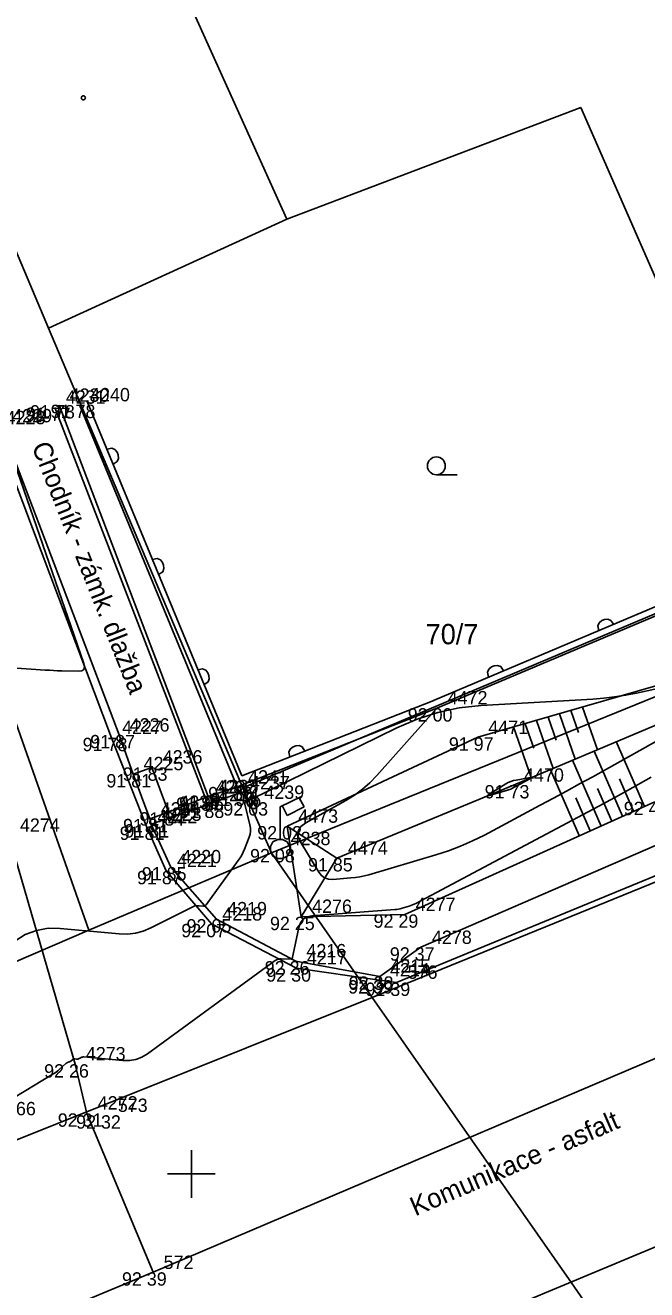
# Model space of a CAD drawing. Extents: x -711081 to -709338, y -1025122 to -1024092.
# Drawn here: x -710028.48 to -710015.46, y -1024627.42 to -1024600.93 of the extents above; entities that cross this region are included whole.
import ezdxf

# ---------------------------------------------------------------- set-up
doc = ezdxf.new("R2010")
doc.units = 0
for name, color, linetype in [('Ex_Major Contours', 7, 'Continuous'), ('Ex_Minor Contours', 7, 'Continuous'), ('Z_body', 7, 'Continuous'), ('Z_body_cisla', 7, 'Continuous'), ('Z_body_vysky_redukovane', 7, 'Continuous'), ('Z_chodnik', 7, 'Continuous'), ('Z_hektometricka_sit', 7, 'Continuous'), ('Z_hrany_paty', 7, 'Continuous'), ('Z_katastr_cisla_pozemkova', 7, 'Continuous'), ('Z_katastr_hranice', 7, 'Continuous'), ('Z_katastr_hranice_katastralniho_uzemi', 7, 'Continuous'), ('Z_katastr_vnitrni_kresba', 7, 'Continuous'), ('Z_katastr_znacky_budov', 7, 'Continuous'), ('Z_katastr_znacky_kultur', 7, 'Continuous'), ('Z_komunikace', 7, 'Continuous'), ('Z_komunikace_osa', 7, 'Continuous'), ('Z_obruba', 7, 'Continuous'), ('Z_ploty', 7, 'Continuous'), ('Z_ploty_znacky', 7, 'Continuous'), ('Z_popisy', 7, 'Continuous'), ('Z_rozhranni', 7, 'Continuous'), ('Z_site_vo_znaky', 7, 'Continuous'), ('Z_sloupy', 7, 'Continuous'), ('Z_technicke_srafy', 7, 'Continuous'), ('Z_vdz25_plna', 7, 'Continuous')]:
    doc.layers.add(name, color=color, linetype=linetype)

# ---------------------------------------------------------------- blocks, each defined once
blk = doc.blocks.new('POINT_DISPLAY')
blk.add_line((0, 0), (0, 0))
blk = doc.blocks.new('Z216')
for p, q in [((-0.17, 0), (-0.15, 0.1)), ((-0.15, 0.1), (-0.1, 0.15)), ((-0.1, 0.15), (-0.03, 0.17)), ((-0.03, 0.17), (0.03, 0.17)), ((0.03, 0.17), (0.1, 0.15)), ((0.1, 0.15), (0.15, 0.1)), ((0.15, 0.1), (0.17, 0))]:
    blk.add_line(p, q)
blk = doc.blocks.new('Z13')
for p, q in [((0, 0.88), (0.45, 1.1)), ((0.4, 1.07), (0.5, 0.88)), ((0, 0.2), (0, 0.88)), ((0.15, 0.7), (0.05, 0.9)), ((0.5, 0.88), (0.15, 0.7)), ((-0.2, 0.05), (-0.15, 0.15)), ((-0.2, -0.05), (-0.2, 0.05)), ((-0.15, 0.15), (-0.05, 0.2)), ((-0.05, 0.2), (0.05, 0.2)), ((0.05, 0.2), (0.15, 0.15)), ((0.15, 0.15), (0.2, 0.05)), ((0.2, 0.05), (0.2, -0.05)), ((-0.15, -0.15), (-0.2, -0.05)), ((-0.05, -0.2), (-0.15, -0.15)), ((0.05, -0.2), (-0.05, -0.2)), ((0.15, -0.15), (0.05, -0.2)), ((0.2, -0.05), (0.15, -0.15))]:
    blk.add_line(p, q)
blk = doc.blocks.new('Z601')
for p, q in [((-0.13, 0.03), (-0.1, 0.08)), ((-0.13, -0.03), (-0.13, 0.03)), ((-0.1, 0.08), (-0.08, 0.1)), ((-0.08, 0.1), (-0.03, 0.13)), ((-0.08, 0.05), (-0.08, -0.05)), ((-0.03, 0.13), (0.03, 0.13)), ((-0.03, -0.08), (-0.03, 0.08)), ((-0.03, 0.08), (0.03, 0.08)), ((0.03, 0.13), (0.08, 0.1)), ((0.03, 0.08), (0.03, -0.08)), ((0.08, 0.1), (0.1, 0.08)), ((0.08, -0.05), (0.08, 0.05)), ((0.1, 0.08), (0.13, 0.03)), ((0.13, 0.03), (0.13, -0.03)), ((-0.1, -0.08), (-0.13, -0.03)), ((-0.08, -0.1), (-0.1, -0.08)), ((-0.08, -0.05), (-0.03, -0.08)), ((-0.03, -0.13), (-0.08, -0.1)), ((0.03, -0.13), (-0.03, -0.13)), ((0.03, -0.08), (0.08, -0.05)), ((0.08, -0.1), (0.03, -0.13)), ((0.1, -0.08), (0.08, -0.1)), ((0.13, -0.03), (0.1, -0.08))]:
    blk.add_line(p, q)

msp = doc.modelspace()

# ---------------------------------------------------------------- linework, layer by layer
at = {"layer": 'Ex_Major Contours'}
for points in [[(-710028.696, -1024620.119), (-710028.477, -1024619.984), (-710028.245, -1024619.895), (-710028.001, -1024619.851), (-710027.744, -1024619.853), (-710026.512, -1024619.968), (-710026.34, -1024619.972), (-710026.172, -1024619.953), (-710026.009, -1024619.91), (-710025.851, -1024619.843), (-710024.927, -1024619.379), (-710024.919, -1024619.376), (-710024.912, -1024619.374), (-710024.905, -1024619.373), (-710024.897, -1024619.374), (-710024.866, -1024619.379), (-710024.858, -1024619.38), (-710024.85, -1024619.381), (-710024.843, -1024619.382), (-710024.835, -1024619.382), (-710024.745, -1024619.386), (-710024.728, -1024619.385), (-710024.714, -1024619.38), (-710024.701, -1024619.371), (-710024.689, -1024619.359), (-710024.016, -1024618.432), (-710023.978, -1024618.376), (-710023.944, -1024618.318), (-710023.914, -1024618.258), (-710023.887, -1024618.196), (-710023.789, -1024617.944), (-710023.77, -1024617.881), (-710023.76, -1024617.817), (-710023.761, -1024617.752), (-710023.773, -1024617.687), (-710023.881, -1024617.25), (-710023.882, -1024617.236), (-710023.88, -1024617.223), (-710023.873, -1024617.212), (-710023.863, -1024617.203), (-710023.793, -1024617.154), (-710023.79, -1024617.152), (-710023.787, -1024617.151), (-710023.784, -1024617.151), (-710023.78, -1024617.151), (-710023.767, -1024617.153), (-710023.763, -1024617.153), (-710023.76, -1024617.153), (-710023.757, -1024617.152), (-710023.754, -1024617.151), (-710020.698, -1024615.651), (-710020.273, -1024615.468), (-710019.837, -1024615.329), (-710019.388, -1024615.235), (-710018.928, -1024615.186), (-710016.594, -1024615.049), (-710016.364, -1024615.031), (-710016.134, -1024615.004), (-710015.906, -1024614.968), (-710015.679, -1024614.923), (-710014.522, -1024614.67)], [(-710015.035, -1024615.803), (-710016.594, -1024616.676), (-710016.867, -1024616.828), (-710017.142, -1024616.978), (-710017.417, -1024617.127), (-710017.692, -1024617.275), (-710018.862, -1024617.897), (-710019.108, -1024618.021), (-710019.36, -1024618.131), (-710019.616, -1024618.228), (-710019.878, -1024618.313), (-710021.282, -1024618.728), (-710021.374, -1024618.753), (-710021.468, -1024618.772), (-710021.562, -1024618.787), (-710021.657, -1024618.797), (-710022.04, -1024618.827), (-710022.13, -1024618.823), (-710022.208, -1024618.797), (-710022.275, -1024618.748), (-710022.331, -1024618.677), (-710022.709, -1024618.052), (-710022.761, -1024617.927), (-710022.761, -1024617.817), (-710022.707, -1024617.721), (-710022.599, -1024617.639), (-710021.762, -1024617.172), (-710021.584, -1024617.062), (-710021.416, -1024616.939), (-710021.259, -1024616.801), (-710021.114, -1024616.651), (-710019.86, -1024615.24)]]:
    msp.add_lwpolyline(points, dxfattribs=at)
at = {"layer": 'Ex_Minor Contours'}
for points in [[(-710028.97, -1024609.33), (-710027.252, -1024614.306), (-710027.238, -1024614.377), (-710027.252, -1024614.427), (-710027.296, -1024614.457), (-710027.368, -1024614.465), (-710027.714, -1024614.457), (-710027.801, -1024614.454), (-710027.887, -1024614.45), (-710027.974, -1024614.446), (-710028.06, -1024614.44), (-710029.547, -1024614.335)], [(-710029.362, -1024623.789), (-710027.881, -1024622.896), (-710027.852, -1024622.877), (-710027.824, -1024622.857), (-710027.796, -1024622.836), (-710027.77, -1024622.814), (-710027.63, -1024622.688), (-710027.623, -1024622.682), (-710027.614, -1024622.676), (-710027.606, -1024622.672), (-710027.596, -1024622.667), (-710027.558, -1024622.653), (-710027.549, -1024622.649), (-710027.54, -1024622.645), (-710027.531, -1024622.639), (-710027.523, -1024622.634), (-710027.479, -1024622.601), (-710027.47, -1024622.596), (-710027.461, -1024622.592), (-710027.452, -1024622.59), (-710027.442, -1024622.59), (-710027.402, -1024622.594), (-710027.392, -1024622.595), (-710027.382, -1024622.593), (-710027.372, -1024622.591), (-710027.363, -1024622.587), (-710027.305, -1024622.558), (-710027.292, -1024622.553), (-710027.279, -1024622.549), (-710027.266, -1024622.547), (-710027.252, -1024622.548), (-710026.432, -1024622.622), (-710026.294, -1024622.622), (-710026.163, -1024622.599), (-710026.038, -1024622.552), (-710025.92, -1024622.48), (-710023.244, -1024620.53), (-710023.215, -1024620.512), (-710023.184, -1024620.499), (-710023.151, -1024620.492), (-710023.116, -1024620.491), (-710022.907, -1024620.499), (-710022.9, -1024620.499), (-710022.893, -1024620.498), (-710022.89, -1024620.497), (-710022.888, -1024620.495), (-710022.747, -1024619.832), (-710022.712, -1024619.734), (-710022.655, -1024619.661), (-710022.576, -1024619.614), (-710022.474, -1024619.593), (-710020.735, -1024619.459), (-710020.697, -1024619.455), (-710020.66, -1024619.449), (-710020.623, -1024619.441), (-710020.586, -1024619.431), (-710020.44, -1024619.388), (-710020.404, -1024619.376), (-710020.369, -1024619.363), (-710020.334, -1024619.348), (-710020.3, -1024619.331), (-710016.362, -1024617.236), (-710016.238, -1024617.169), (-710016.113, -1024617.101), (-710015.989, -1024617.033), (-710015.865, -1024616.964), (-710015.37, -1024616.688)]]:
    msp.add_lwpolyline(points, dxfattribs=at)
msp.add_lwpolyline([(-710018.354, -1024616.953), (-710018.332, -1024616.945), (-710018.311, -1024616.935), (-710018.291, -1024616.925), (-710018.209, -1024616.881), (-710018.188, -1024616.871), (-710018.168, -1024616.86), (-710018.148, -1024616.848), (-710018.127, -1024616.837), (-710017.928, -1024616.725), (-710017.898, -1024616.707), (-710017.89, -1024616.696), (-710017.903, -1024616.693), (-710017.938, -1024616.697), (-710018.196, -1024616.745), (-710018.253, -1024616.758), (-710018.309, -1024616.777), (-710018.362, -1024616.8), (-710018.413, -1024616.828), (-710018.748, -1024617.032), (-710018.791, -1024617.062), (-710018.803, -1024617.077), (-710018.784, -1024617.078), (-710018.733, -1024617.065), (-710018.376, -1024616.96)], close=True, dxfattribs=at)
at = {"layer": 'Z_chodnik'}
for p, q in [((-710027.86, -1024608.94), (-710024.71, -1024617.11)), ((-710024.71, -1024617.11), (-710025.48, -1024617.42)), ((-710025.48, -1024617.42), (-710025.87, -1024617.56))]:
    msp.add_line(p, q, dxfattribs=at)
at = {"layer": 'Z_hektometricka_sit'}
for p, q in [((-710025, -1024624.5), (-710025, -1024625.5)), ((-710025.5, -1024625), (-710024.5, -1024625))]:
    msp.add_line(p, q, dxfattribs=at)
at = {"layer": 'Z_hrany_paty'}
for p, q in [((-710014.22, -1024614.47), (-710019, -1024615.85)), ((-710014.83, -1024615.41), (-710018.25, -1024616.85)), ((-710019, -1024615.85), (-710022.99, -1024617.71)), ((-710018.25, -1024616.85), (-710021.95, -1024618.38)), ((-710020.53, -1024619.56), (-710015.29, -1024617.2)), ((-710022.99, -1024617.71), (-710022.7, -1024619.61)), ((-710022.99, -1024617.71), (-710021.95, -1024618.38)), ((-710021.95, -1024618.38), (-710022.7, -1024619.61)), ((-710022.7, -1024619.61), (-710020.53, -1024619.56))]:
    msp.add_line(p, q, dxfattribs=at)
at = {"layer": 'Z_katastr_hranice'}
for p, q in [((-710047.68, -1024561.5), (-710027.15, -1024619.89)), ((-710023, -1024604.99), (-710016.84, -1024602.65)), ((-710016.84, -1024602.65), (-710012.69, -1024612.16)), ((-710027.99, -1024607.28), (-710023, -1024604.99)), ((-710023.32, -1024618.27), (-710001.55, -1024609.4)), ((-710012.69, -1024612.16), (-710023.92, -1024616.91)), ((-710027.15, -1024619.89), (-710023.32, -1024618.27)), ((-710027.15, -1024619.89), (-710032.38, -1024622.15))]:
    msp.add_line(p, q, dxfattribs=at)
at = {"layer": 'Z_katastr_hranice_katastralniho_uzemi'}
for p, q in [((-710027.99, -1024607.28), (-710031.28, -1024599.49)), ((-710027.99, -1024607.28), (-710031.28, -1024599.49)), ((-710023.92, -1024616.91), (-710027.99, -1024607.28)), ((-710023.92, -1024616.91), (-710027.99, -1024607.28)), ((-710023.32, -1024618.27), (-710023.92, -1024616.91)), ((-710023.32, -1024618.27), (-710023.92, -1024616.91)), ((-710021.21, -1024621.3), (-710023.32, -1024618.27)), ((-710021.21, -1024621.3), (-710023.32, -1024618.27)), ((-710017.04, -1024627.28), (-710021.21, -1024621.3)), ((-710017.04, -1024627.28), (-710021.21, -1024621.3)), ((-710015.79, -1024629.07), (-710017.04, -1024627.28)), ((-710015.79, -1024629.07), (-710017.04, -1024627.28))]:
    msp.add_line(p, q, dxfattribs=at)
at = {"layer": 'Z_katastr_vnitrni_kresba'}
for p, q in [((-709940.71, -1024588.46), (-710021.21, -1024621.3)), ((-710023, -1024604.99), (-710025.19, -1024600.13)), ((-710160.98, -1024677.29), (-710021.21, -1024621.3))]:
    msp.add_line(p, q, dxfattribs=at)
at = {"layer": 'Z_katastr_znacky_budov'}
msp.add_circle((-710027.262, -1024602.45), 0.0437, dxfattribs=at)
at = {"layer": 'Z_katastr_znacky_kultur'}
msp.add_line((-710019.868, -1024610.35), (-710019.431, -1024610.35), dxfattribs=at)
msp.add_circle((-710019.868, -1024610.162), 0.187, dxfattribs=at)
at = {"layer": 'Z_komunikace'}
for p, q in [((-710026.67, -1024615.86), (-710029.12, -1024609.37)), ((-710025.94, -1024617.72), (-710026.67, -1024615.86)), ((-710025.53, -1024618.65), (-710025.94, -1024617.72)), ((-710020.7, -1024620.99), (-710013.92, -1024618.19)), ((-710024.58, -1024619.76), (-710025.53, -1024618.65)), ((-710022.8, -1024620.69), (-710024.58, -1024619.76)), ((-710021.06, -1024620.94), (-710022.8, -1024620.69)), ((-710021.06, -1024620.94), (-710020.7, -1024620.99))]:
    msp.add_line(p, q, dxfattribs=at)
at = {"layer": 'Z_komunikace_osa'}
for p, q in [((-710027.43, -1024622.7), (-710028.82, -1024617.91)), ((-710025.8, -1024627.06), (-710012.73, -1024621.49)), ((-710027.19, -1024623.73), (-710027.43, -1024622.7)), ((-710025.8, -1024627.06), (-710027.19, -1024623.73)), ((-710040.43, -1024633.13), (-710025.8, -1024627.06))]:
    msp.add_line(p, q, dxfattribs=at)
at = {"layer": 'Z_obruba'}
for p, q in [((-710027.77, -1024608.89), (-710024.65, -1024617.09)), ((-710026.51, -1024615.8), (-710028.97, -1024609.33)), ((-710026.22, -1024616.62), (-710026.51, -1024615.8)), ((-710025.87, -1024617.56), (-710026.22, -1024616.62)), ((-710024.65, -1024617.09), (-710024.04, -1024616.89)), ((-710024.04, -1024616.89), (-710023.99, -1024617.01)), ((-710024.64, -1024617.26), (-710023.99, -1024617.01)), ((-710025.84, -1024617.67), (-710024.64, -1024617.26)), ((-710025.84, -1024617.67), (-710025.87, -1024617.56)), ((-710025.43, -1024618.57), (-710025.84, -1024617.67)), ((-710024.47, -1024619.66), (-710025.43, -1024618.57)), ((-710022.81, -1024620.54), (-710024.47, -1024619.66)), ((-710021.05, -1024620.86), (-710022.81, -1024620.54)), ((-710021.05, -1024620.86), (-710021.06, -1024620.94))]:
    msp.add_line(p, q, dxfattribs=at)
at = {"layer": 'Z_ploty'}
for p, q in [((-710027.34, -1024608.88), (-710024.04, -1024616.89)), ((-710027.18, -1024608.81), (-710023.94, -1024616.66)), ((-710012.86, -1024612.09), (-710019.93, -1024615.08)), ((-710012.9, -1024612.3), (-710019.86, -1024615.24)), ((-710024.04, -1024616.89), (-710019.86, -1024615.24)), ((-710023.94, -1024616.66), (-710019.92, -1024615.08))]:
    msp.add_line(p, q, dxfattribs=at)
at = {"layer": 'Z_rozhranni'}
for p, q in [((-710026.22, -1024616.62), (-710025.83, -1024616.48)), ((-710025.83, -1024616.48), (-710025.48, -1024617.42)), ((-710020.19, -1024620.25), (-710014.78, -1024617.9)), ((-710021.05, -1024620.86), (-710020.19, -1024620.25))]:
    msp.add_line(p, q, dxfattribs=at)
at = {"layer": 'Z_technicke_srafy'}
for p, q in [((-710017.05, -1024615.29), (-710016.89, -1024615.75)), ((-710016.81, -1024615.22), (-710016.49, -1024616.11)), ((-710017.77, -1024615.5), (-710017.42, -1024616.5)), ((-710017.53, -1024615.43), (-710017.36, -1024615.91)), ((-710017.29, -1024615.36), (-710016.96, -1024616.31)), ((-710018.25, -1024615.63), (-710017.88, -1024616.69)), ((-710018.01, -1024615.57), (-710017.83, -1024616.08)), ((-710015.51, -1024617.3), (-710016.1, -1024615.94)), ((-710016.42, -1024617.71), (-710017.02, -1024616.33)), ((-710015.97, -1024617.5), (-710016.56, -1024616.14)), ((-710016.88, -1024617.91), (-710017.48, -1024616.53)), ((-710015.74, -1024617.4), (-710016.03, -1024616.72)), ((-710016.65, -1024617.81), (-710016.95, -1024617.12)), ((-710016.19, -1024617.61), (-710016.49, -1024616.92))]:
    msp.add_line(p, q, dxfattribs=at)
at = {"layer": 'Z_vdz25_plna'}
msp.add_line((-710024.77, -1024630.48), (-710011.57, -1024624.98), dxfattribs=at)

# ---------------------------------------------------------------- block references
at = {"layer": 'Z_body'}
for p in [(-710027.86, -1024608.94), (-710027.77, -1024608.89), (-710027.34, -1024608.88), (-710019.86, -1024615.24), (-710026.51, -1024615.8), (-710026.67, -1024615.86), (-710019, -1024615.85), (-710026.22, -1024616.62), (-710025.83, -1024616.48), (-710024.04, -1024616.89), (-710018.25, -1024616.85), (-710024.71, -1024617.11), (-710024.65, -1024617.09), (-710023.99, -1024617.01), (-710025.48, -1024617.42), (-710024.64, -1024617.26), (-710023.7, -1024617.21), (-710025.87, -1024617.56), (-710025.84, -1024617.67), (-710025.94, -1024617.72), (-710022.99, -1024617.71), (-710023.14, -1024618.19), (-710021.95, -1024618.38), (-710025.53, -1024618.65), (-710025.43, -1024618.57), (-710024.58, -1024619.76), (-710024.47, -1024619.66), (-710022.7, -1024619.61), (-710020.53, -1024619.56), (-710020.19, -1024620.25), (-710022.81, -1024620.54), (-710022.8, -1024620.69), (-710021.05, -1024620.86), (-710021.06, -1024620.94), (-710020.7, -1024620.99), (-710027.43, -1024622.7), (-710027.19, -1024623.73), (-710026.76, -1024623.77), (-710025.8, -1024627.06)]:
    msp.add_blockref('POINT_DISPLAY', p, dxfattribs=at)
at = {"layer": 'Z_ploty_znacky'}
for p, rotation in [((-710026.7, -1024609.97), -67.60000000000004), ((-710025.75, -1024612.28), -67.60000000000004), ((-710016.31, -1024613.55), 22.9), ((-710024.8, -1024614.59), -67.60000000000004), ((-710018.62, -1024614.52), 22.9), ((-710022.78, -1024616.2), 21.5)]:
    msp.add_blockref('Z216', p, dxfattribs=dict(at, rotation=rotation))
at = {"layer": 'Z_site_vo_znaky'}
msp.add_blockref('Z13', (-710023.14, -1024618.19), dxfattribs=at)
at = {"layer": 'Z_sloupy'}
msp.add_blockref('Z601', (-710023.7, -1024617.21), dxfattribs=at)

# ---------------------------------------------------------------- texts
at = {"layer": 'Z_body_cisla'}
for s, p in [('4231', (-710027.63, -1024608.86)), ('4230', (-710027.55, -1024608.82)), ('4240', (-710027.12, -1024608.81)), ('4228', (-710028.89, -1024609.29)), ('4229', (-710028.75, -1024609.25)), ('4472', (-710019.63, -1024615.16)), ('4227', (-710026.45, -1024615.78)), ('4226', (-710026.29, -1024615.73)), ('4471', (-710018.78, -1024615.78)), ('4225', (-710026, -1024616.54)), ('4236', (-710025.6, -1024616.4)), ('4241', (-710023.81, -1024616.82)), ('4470', (-710018.03, -1024616.78)), ('4232', (-710024.49, -1024617.03)), ('4233', (-710024.43, -1024617.02)), ('4237', (-710023.77, -1024616.94)), ('4239', (-710023.47, -1024617.14)), ('4235', (-710025.25, -1024617.35)), ('4234', (-710024.42, -1024617.19)), ('4222', (-710025.71, -1024617.65)), ('4224', (-710025.64, -1024617.49)), ('4223', (-710025.62, -1024617.6)), ('4473', (-710022.76, -1024617.64)), ('4274', (-710028.59, -1024617.83)), ('4238', (-710022.92, -1024618.11)), ('4220', (-710025.21, -1024618.49)), ('4474', (-710021.72, -1024618.31)), ('4221', (-710025.3, -1024618.57)), ('4276', (-710022.47, -1024619.53)), ('4277', (-710020.3, -1024619.49)), ('4218', (-710024.35, -1024619.69)), ('4219', (-710024.25, -1024619.58)), ('4278', (-710019.96, -1024620.18)), ('4216', (-710022.59, -1024620.46)), ('4217', (-710022.58, -1024620.61)), ('4214', (-710020.84, -1024620.86)), ('4215', (-710020.83, -1024620.78)), ('576', (-710020.47, -1024620.91)), ('4273', (-710027.21, -1024622.62)), ('4266', (-710029.09, -1024623.77)), ('4272', (-710026.96, -1024623.65)), ('573', (-710026.54, -1024623.7)), ('572', (-710025.58, -1024626.99))]:
    msp.add_text(s, height=0.28, dxfattribs=at).set_placement(p)
at = {"layer": 'Z_body_vysky_redukovane'}
for s, p in [('91 77', (-710028.467, -1024609.22)), ('91 78', (-710028.377, -1024609.17)), ('91 78', (-710027.947, -1024609.16)), ('92 00', (-710020.467, -1024615.52)), ('91 87', (-710027.117, -1024616.08)), ('91 78', (-710027.277, -1024616.14)), ('91 97', (-710019.607, -1024616.13)), ('91 81', (-710026.78, -1024616.9)), ('91 83', (-710026.437, -1024616.76)), ('91 86', (-710024.647, -1024617.17)), ('91 73', (-710018.857, -1024617.13)), ('91 87', (-710025.317, -1024617.39)), ('91 86', (-710025.257, -1024617.37)), ('91 93', (-710024.597, -1024617.29)), ('91 84', (-710026.087, -1024617.7)), ('91 88', (-710025.247, -1024617.54)), ('92 03', (-710024.33, -1024617.49)), ('92 45', (-710015.943, -1024617.48)), ('91 81', (-710026.43, -1024617.84)), ('91 81', (-710026.4, -1024617.95)), ('91 81', (-710026.5, -1024618)), ('92 02', (-710023.62, -1024617.99)), ('92 08', (-710023.77, -1024618.47)), ('91 85', (-710022.557, -1024618.66)), ('91 87', (-710026.137, -1024618.93)), ('91 85', (-710026.037, -1024618.85)), ('92 07', (-710025.21, -1024620.04)), ('92 05', (-710025.1, -1024619.94)), ('92 25', (-710023.353, -1024619.89)), ('92 29', (-710021.183, -1024619.84)), ('92 37', (-710020.843, -1024620.53)), ('92 26', (-710023.463, -1024620.82)), ('92 30', (-710023.43, -1024620.97)), ('92 38', (-710021.703, -1024621.14)), ('92 39', (-710021.713, -1024621.22)), ('92 39', (-710021.353, -1024621.27)), ('92 26', (-710028.083, -1024622.98)), ('92 31', (-710027.797, -1024624.01)), ('92 32', (-710027.413, -1024624.05)), ('92 39', (-710026.453, -1024627.34))]:
    msp.add_text(s, height=0.28, dxfattribs=at).set_placement(p)
at = {"layer": 'Z_katastr_cisla_pozemkova'}
msp.add_text('70/7', height=0.425, dxfattribs=at).set_placement((-710020.093, -1024613.9))
at = {"layer": 'Z_popisy'}
for s, rotation, p in [('Chodník - zámk. dlažba', 291.6, (-710028.35, -1024609.75)), ('Komunikace - asfalt', 23.4, (-710020.31, -1024625.89))]:
    msp.add_text(s, height=0.4, rotation=rotation, dxfattribs=at).set_placement(p)

doc.saveas('drawing.dxf')
